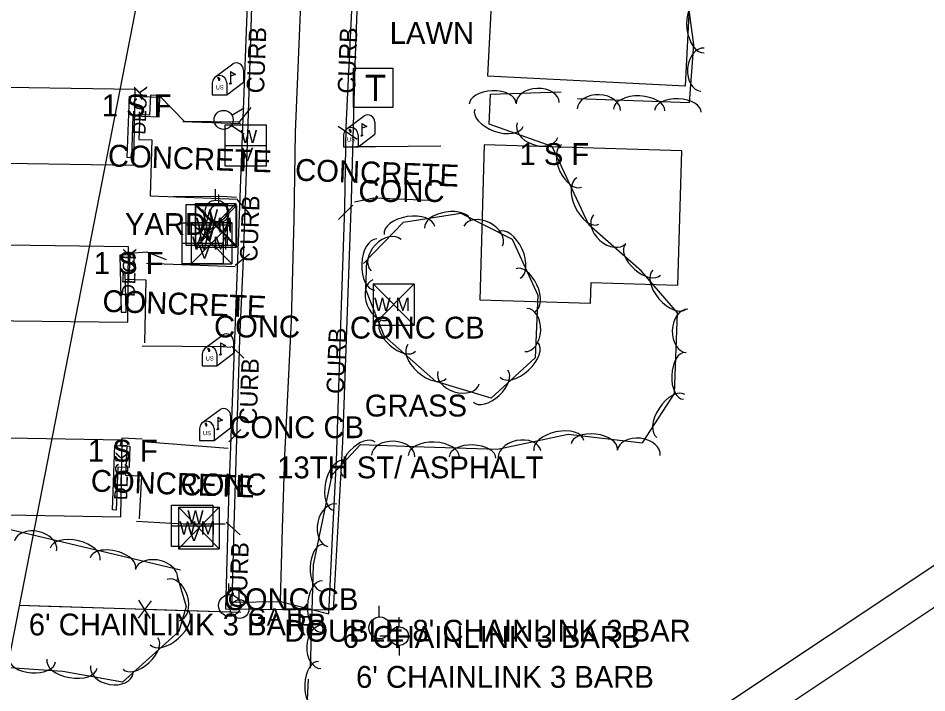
# Model space of a CAD drawing. Extents: x 978516 to 993312, y 1836504 to 1846212.
# Drawn here: x 990814.9 to 991022.9, y 1839386.2 to 1839540.5 of the extents above; entities that cross this region are included whole.
import ezdxf

# ---------------------------------------------------------------- set-up
doc = ezdxf.new("R2010")
doc.units = 0
for name, color, linetype in [('R_Proposed Road', 7, 'Continuous'), ('S_BUILDING', 7, 'Continuous'), ('S_CURB', 7, 'Continuous'), ('S_CURB_ANNOT', 7, 'Continuous'), ('S_DRIVEWAY', 7, 'Continuous'), ('S_EDGE_PAVEMENT', 7, 'Continuous'), ('S_FENCE', 7, 'Continuous'), ('S_GATE_ANNOT', 7, 'Continuous'), ('S_MAILBOX', 7, 'Continuous'), ('S_MISC_STRUCTURES', 7, 'Continuous'), ('S_MISC_STRUCTURES_ANNOT', 7, 'Continuous'), ('S_PARKING', 7, 'Continuous'), ('S_PARKING_ANNOT', 7, 'Continuous'), ('S_PAVEMENT_CROWN', 7, 'Continuous'), ('S_SANITARY_SEWER', 7, 'Continuous'), ('S_SURVEY_TEXT_ANNOT', 7, 'Continuous'), ('S_TELEPHONE_UTILITIES', 7, 'Continuous'), ('S_TREE', 7, 'Continuous'), ('S_UTILITY_POLE', 7, 'Continuous'), ('S_WATER_UTILITIES', 7, 'Continuous')]:
    doc.layers.add(name, color=color, linetype=linetype)

msp = doc.modelspace()

# ---------------------------------------------------------------- linework, layer by layer
at = {"layer": 'R_Proposed Road'}
for p, q in [((991098.09, 1839464.29), (990691.55, 1839193.69)), ((991102.52, 1839457.64), (990695.98, 1839187.03))]:
    msp.add_line(p, q, dxfattribs=at)
at = {"layer": 'S_BUILDING'}
for points in [[(990922.37, 1839527.32), (990967.67, 1839525.01), (990969.27, 1839556.38), (990949.35, 1839557.4), (990949.56, 1839561.41), (990924.18, 1839562.7)], [(990802.38, 1839507.49), (990841.43, 1839506.91), (990841.69, 1839524.2), (990802.64, 1839524.79)], [(990966.84, 1839510.19), (990921.62, 1839511.53), (990920.57, 1839476.07), (990945.91, 1839475.32), (990946.05, 1839480.06), (990965.93, 1839479.47)], [(990800.66, 1839471.48), (990840.01, 1839471), (990840.22, 1839488.25), (990800.87, 1839488.73)], [(990838.75, 1839443.98), (990799.68, 1839444.67), (990799.37, 1839427.14), (990838.44, 1839426.45)]]:
    msp.add_lwpolyline(points, close=True, dxfattribs=at)
at = {"layer": 'S_CURB'}
for points in [[(990865.45, 1839516.59), (990868.28, 1839520.1)], [(990892.49, 1839512.75), (990888.18, 1839515.73)], [(990865.07, 1839498.96), (990867.77, 1839495.81)], [(990891.52, 1839497.75), (990888.28, 1839494.5)], [(990864.6, 1839484.04), (990867.86, 1839486.62)], [(990863.76, 1839465.47), (990866.57, 1839462.72)], [(990863.13, 1839443.59), (990865.91, 1839446.41)], [(990862.53, 1839425.28), (990865.71, 1839422.34)]]:
    msp.add_lwpolyline(points, dxfattribs=at)
at = {"layer": 'S_DRIVEWAY'}
for points in [[(990852.6, 1839516.86), (990865.79, 1839516.44)], [(990892.18, 1839511.16), (990896.72, 1839511.15), (990911.67, 1839511.3)], [(990864.9, 1839499.51), (990861.58, 1839499.71), (990850.38, 1839499.66)], [(990910.73, 1839498.7), (990896.32, 1839499.33), (990891.89, 1839498.4)], [(990864.57, 1839483.66), (990844.32, 1839484.43)], [(990843.33, 1839465.58), (990861.78, 1839465.43), (990863.58, 1839465.25)], [(990844.45, 1839443.66), (990862.97, 1839442.19)], [(990862.34, 1839424.77), (990852.73, 1839424.8), (990842.02, 1839425.4)]]:
    msp.add_lwpolyline(points, dxfattribs=at)
at = {"layer": 'S_EDGE_PAVEMENT'}
for points in [[(990863.9, 1839406.95), (990874.96, 1839407.13), (990886.01, 1839404.3), (990886.9, 1839421.8), (990887.78, 1839439.29), (990888.3, 1839455.94), (990888.83, 1839472.59), (990889.68, 1839497.19), (990890.01, 1839515.59), (990890.78, 1839531.33), (990891.55, 1839547.06), (990891.89, 1839562.91), (990892.23, 1839578.75), (990892.88, 1839594.76), (990893.53, 1839610.76), (990894.7, 1839635.5)], [(990863.9, 1839406.92), (990864.38, 1839424.36), (990864.87, 1839441.8), (990865.28, 1839454.44), (990865.68, 1839467.08), (990866.4, 1839483.74), (990866.95, 1839498.88), (990867.5, 1839514.02), (990868.04, 1839531.02), (990868.58, 1839548.02), (990869.26, 1839563.59), (990869.94, 1839579.17), (990870.53, 1839593.78), (990871.12, 1839608.38), (990871.51, 1839621.63), (990871.89, 1839634.87)], [(990867.78, 1839555.59), (990865.66, 1839499.61), (990863.1, 1839430.35), (990862.41, 1839405.46), (990887.14, 1839405.24), (990889.25, 1839443.64), (990891.24, 1839498.93), (990892.03, 1839529.83), (990893.38, 1839564.96)]]:
    msp.add_lwpolyline(points, dxfattribs=at)
at = {"layer": 'S_FENCE'}
for p, q in [((990845.38, 1839407.29), (990842.39, 1839403.29)), ((990845.25, 1839403.19), (990842.52, 1839407.38))]:
    msp.add_line(p, q, dxfattribs=at)
for points in [[(990821.89, 1839405.99), (990815.14, 1839406.2)], [(990865.88, 1839404.59), (990815.14, 1839406.2)], [(990841.89, 1839405.35), (990821.89, 1839405.99)], [(990865.88, 1839404.59), (990845.88, 1839405.22)]]:
    msp.add_lwpolyline(points, dxfattribs=at)
at = {"layer": 'S_MAILBOX'}
for p, q in [((990859.92, 1839526.99), (990864.05, 1839530.1)), ((990863.53, 1839528.28), (990863.53, 1839525.57)), ((990866.48, 1839528.63), (990866.48, 1839525.91)), ((990859.36, 1839525.72), (990859.36, 1839523)), ((990862.69, 1839523), (990866.48, 1839525.91)), ((990862.69, 1839525.72), (990862.69, 1839523)), ((990859.36, 1839523), (990862.69, 1839523)), ((990889.97, 1839515.1), (990894.11, 1839518.21)), ((990893.59, 1839516.39), (990893.59, 1839513.67)), ((990896.54, 1839516.73), (990896.54, 1839514.02)), ((990889.42, 1839513.82), (990889.42, 1839511.11)), ((990892.74, 1839511.11), (990896.54, 1839514.02)), ((990892.74, 1839513.82), (990892.74, 1839511.11)), ((990889.42, 1839511.11), (990892.74, 1839511.11)), ((990857.63, 1839465.01), (990861.77, 1839468.12)), ((990861.25, 1839466.3), (990861.25, 1839463.59)), ((990864.2, 1839466.65), (990864.2, 1839463.93)), ((990857.08, 1839463.74), (990857.08, 1839461.02)), ((990860.4, 1839461.02), (990864.2, 1839463.93)), ((990860.4, 1839463.74), (990860.4, 1839461.02)), ((990857.08, 1839461.02), (990860.4, 1839461.02)), ((990857, 1839447.94), (990861.13, 1839451.05)), ((990860.61, 1839449.23), (990860.61, 1839446.52)), ((990863.56, 1839449.58), (990863.56, 1839446.86)), ((990856.44, 1839446.67), (990856.44, 1839443.96)), ((990859.77, 1839443.96), (990863.56, 1839446.86)), ((990859.77, 1839446.67), (990859.77, 1839443.96)), ((990856.44, 1839443.96), (990859.77, 1839443.96))]:
    msp.add_line(p, q, dxfattribs=at)
for points in [[(990863.53, 1839528.28), (990864.64, 1839527.62), (990863.53, 1839527.27)], [(990860.55, 1839526.83), (990860.77, 1839526.7), (990860.77, 1839526.31), (990861.08, 1839526.31), (990861.08, 1839526.67), (990860.88, 1839526.92), (990860.55, 1839526.86)], [(990890.6, 1839514.94), (990890.83, 1839514.8), (990890.83, 1839514.41), (990891.13, 1839514.41), (990891.13, 1839514.77), (990890.94, 1839515.02), (990890.6, 1839514.97)], [(990893.59, 1839516.39), (990894.7, 1839515.72), (990893.59, 1839515.38)], [(990858.26, 1839464.85), (990858.48, 1839464.72), (990858.48, 1839464.33), (990858.79, 1839464.33), (990858.79, 1839464.69), (990858.59, 1839464.94), (990858.26, 1839464.88)], [(990861.25, 1839466.3), (990862.35, 1839465.64), (990861.25, 1839465.29)], [(990860.61, 1839449.23), (990861.72, 1839448.57), (990860.61, 1839448.22)], [(990857.63, 1839447.79), (990857.85, 1839447.65), (990857.85, 1839447.26), (990858.15, 1839447.26), (990858.15, 1839447.62), (990857.96, 1839447.87), (990857.63, 1839447.81)]]:
    msp.add_lwpolyline(points, dxfattribs=at)
for centre, end in [((990864.82, 1839528.63), 117.5718), ((990861.03, 1839525.72), 180), ((990894.88, 1839516.73), 117.5718), ((990891.08, 1839513.82), 180), ((990862.53, 1839466.65), 117.5718), ((990858.74, 1839463.74), 180), ((990861.9, 1839449.58), 117.5718), ((990858.1, 1839446.67), 180)]:
    msp.add_arc(centre, 1.66, 0, end, dxfattribs=at)
for centre in [(990863.53, 1839525.57), (990893.59, 1839513.67), (990861.25, 1839463.59), (990860.61, 1839446.52)]:
    msp.add_ellipse(centre, major_axis=(0.145, 0.132), ratio=0.564646, dxfattribs=at)
at = {"layer": 'S_MISC_STRUCTURES'}
for points in [[(990840.3, 1839522.62), (990839.78, 1839508.7), (990840.93, 1839508.66), (990841.29, 1839518.16), (990847.22, 1839517.94), (990847.38, 1839522.35)], [(990841.46, 1839486.38), (990838.2, 1839486.3), (990838.51, 1839473.24), (990839.68, 1839473.27), (990839.45, 1839482.46), (990841.55, 1839482.51)], [(990837.73, 1839437.85), (990837.36, 1839428.02), (990836.49, 1839428.06), (990837.04, 1839442.75), (990840.49, 1839442.62), (990840.31, 1839437.75)]]:
    msp.add_lwpolyline(points, close=True, dxfattribs=at)
at = {"layer": 'S_PARKING'}
for points in [[(990865.72, 1839516.69), (990852.97, 1839516.85), (990847.21, 1839522.8), (990845.19, 1839522.88), (990845.02, 1839518.36), (990842.76, 1839518.44), (990842.55, 1839512.78), (990845.51, 1839512.67), (990845.11, 1839499.9), (990865.21, 1839499.14)], [(990848.9, 1839485.24), (990844.4, 1839486.98), (990840.49, 1839486.7), (990840.32, 1839482.17), (990839.37, 1839482.09), (990839.33, 1839480.83), (990844.14, 1839480.65), (990843.81, 1839466.27)], [(990843.29, 1839444.26), (990838.65, 1839444.44), (990838.28, 1839442.86), (990839.77, 1839442.8), (990839.52, 1839436.01), (990843.19, 1839435.87), (990842.62, 1839425.99)]]:
    msp.add_lwpolyline(points, dxfattribs=at)
at = {"layer": 'S_PAVEMENT_CROWN'}
msp.add_lwpolyline([(990874.97, 1839407.2), (990875.46, 1839423.82), (990875.96, 1839440.44), (990876.73, 1839455.91), (990877.5, 1839471.38), (990878.09, 1839494.5), (990878.43, 1839514.38), (990879.1, 1839530.92), (990879.76, 1839547.46), (990879.92, 1839563.47), (990880.09, 1839579.47), (990880.78, 1839594.21), (990881.48, 1839608.95), (990882.22, 1839622.4), (990882.97, 1839635.84)], dxfattribs=at)
at = {"layer": 'S_SANITARY_SEWER'}
msp.add_line((990800.36, 1839330.36), (990904.77, 1839863.76), dxfattribs=at)
at = {"layer": 'S_TELEPHONE_UTILITIES'}
msp.add_lwpolyline([(990891.7, 1839520.07), (990891.7, 1839529.07), (990900.7, 1839529.07), (990900.7, 1839520.07)], close=True, dxfattribs=at)
at = {"layer": 'S_TREE'}
for points in [[(990942.95, 1839522.16), (990968.58, 1839521.2), (990969.59, 1839534.43), (990967.21, 1839552.12), (990968.09, 1839575.55), (990973.94, 1839592.62), (990979.61, 1839611.38), (990980.82, 1839626.53)], [(990881.83, 1839391.84), (990882.54, 1839415.52), (990886.77, 1839436.1), (990893.28, 1839443.05), (990905.5, 1839442.57), (990924.66, 1839441.96), (990940.78, 1839445.35), (990957.8, 1839443.37), (990965.12, 1839454.66), (990965.81, 1839473.12), (990957.63, 1839482.67), (990945.53, 1839493.27), (990937.12, 1839511.15), (990922.7, 1839516.3), (990923.06, 1839523.1), (990939.18, 1839523.63)], [(990785.25, 1839509.75), (990784.77, 1839469.27), (990784.49, 1839428.87), (990789.88, 1839425.58), (990810.21, 1839424.29), (990852.05, 1839414.34)], [(990893.98, 1839484.38), (990903.11, 1839493.86), (990916.21, 1839495.94), (990928.03, 1839489.95), (990933.89, 1839477.19), (990933.24, 1839462.87), (990923.2, 1839453.59), (990910.52, 1839457.39), (990898.69, 1839467.86), (990894.47, 1839478.46), (990894.7, 1839485.14)], [(990851.3, 1839412.88), (990853.38, 1839405.95), (990851.71, 1839400.25), (990838.79, 1839388.66), (990825.18, 1839391.1), (990804, 1839392.54), (990779.37, 1839392.67), (990769.54, 1839376.26)], [(990880.77, 1839376.78), (990881.35, 1839389.35)]]:
    msp.add_lwpolyline(points, dxfattribs=at)
for centre, major_axis, ratio, start_param, end_param in [((990971.19, 1839538.41), (0.78, -5.82), 0.550075, 3.141593, 6.283185), ((990971.54, 1839528.73), (-0.38, -4.94), 0.68531, 3.141593, 6.283185), ((990923.53, 1839520.99), (-5.34, -0.18), 0.540699, 3.141593, 6.283185), ((990933.83, 1839521.07), (-4.95, -0.16), 0.685311, 3.141593, 6.283185), ((990947.81, 1839519.6), (-4.95, 0.19), 0.685092, 3.141593, 6.283185), ((990957.07, 1839519.51), (-5.86, 0.22), 0.549904, 3.141593, 6.283185), ((990965.93, 1839519.18), (-5.34, 0.2), 0.540527, 3.141593, 6.283185), ((990924.97, 1839517.74), (5.53, -1.97), 0.55008, 3.141593, 6.283185), ((990933.78, 1839514.87), (4.67, -1.67), 0.685311, 3.141593, 6.283185), ((990941.55, 1839506.71), (2.28, -4.84), 0.540699, 3.141593, 6.283185), ((990945.33, 1839498.68), (2.5, -5.31), 0.55008, 3.141593, 6.283185), ((990913.24, 1839493.32), (-5.28, -0.84), 0.540699, 3.141593, 6.283185), ((990904.49, 1839491.93), (-5.8, -0.92), 0.55008, 3.141593, 6.283185), ((990921.35, 1839490.67), (-4.42, 2.24), 0.685311, 3.141593, 6.283185), ((990950.31, 1839492.25), (3.73, -3.27), 0.685311, 3.141593, 6.283185), ((990927.34, 1839486.37), (-2.45, 5.33), 0.55008, 3.141593, 6.283185), ((990896.79, 1839484.15), (-0.21, -5.86), 0.55008, 3.141593, 6.283185), ((990899.14, 1839486.3), (-3.44, -3.57), 0.685311, 3.141593, 6.283185), ((990957.89, 1839485.26), (4.02, -3.52), 0.540699, 3.141593, 6.283185), ((990931.04, 1839478.31), (-2.23, 4.86), 0.540699, 3.141593, 6.283185), ((990964.03, 1839478.46), (3.82, -4.46), 0.55008, 3.141593, 6.283185), ((990897.97, 1839476.1), (1.83, -4.6), 0.685311, 3.141593, 6.283185), ((990931.14, 1839469.2), (0.22, 4.95), 0.685311, 3.141593, 6.283185), ((990968.04, 1839468.99), (-0.19, -4.95), 0.685311, 3.141593, 6.283185), ((990901.88, 1839467.87), (4, -3.54), 0.540699, 3.141593, 6.283185), ((990908.52, 1839462), (4.4, -3.89), 0.55008, 3.141593, 6.283185), ((990929.57, 1839462.37), (4.31, 3.98), 0.55008, 3.141593, 6.283185), ((990967.39, 1839458.7), (-0.2, -5.34), 0.540699, 3.141593, 6.283185), ((990915.72, 1839458.32), (4.75, -1.42), 0.685311, 3.141593, 6.283185), ((990923.06, 1839456.35), (3.93, 3.63), 0.540699, 3.141593, 6.283185), ((990964.32, 1839449.53), (-3.19, -4.93), 0.55008, 3.141593, 6.283185), ((990938.68, 1839442.74), (-5.74, -1.2), 0.55008, 3.141593, 6.283185), ((990892.98, 1839439.62), (-3.66, -3.9), 0.540699, 3.141593, 6.283185), ((990929.68, 1839440.58), (-4.85, -1.02), 0.685311, 3.141593, 6.283185), ((990946.78, 1839442.51), (-5.31, 0.62), 0.540699, 3.141593, 6.283185), ((990956.98, 1839441.07), (-4.92, 0.57), 0.685311, 3.141593, 6.283185), ((990900.78, 1839440.37), (-4.95, 0.19), 0.685311, 3.141593, 6.283185), ((990910.05, 1839440.31), (-5.87, 0.19), 0.55008, 3.141593, 6.283185), ((990918.92, 1839440.03), (-5.34, 0.17), 0.540699, 3.141593, 6.283185), ((990888.44, 1839433.66), (-1.18, -5.75), 0.55008, 3.141593, 6.283185), ((990886.83, 1839424.54), (-1, -4.85), 0.685311, 3.141593, 6.283185), ((990818.92, 1839419.82), (-4.82, 1.13), 0.672088, 3.13699, 6.278583), ((990827.98, 1839417.93), (-5.71, 1.35), 0.53947, 3.138736, 6.280328), ((990884.64, 1839414.85), (-0.16, -5.34), 0.540699, 3.141593, 6.283185), ((990836.61, 1839415.88), (-5.2, 1.23), 0.53027, 3.138823, 6.280416), ((990846.57, 1839413.25), (-4.82, 1.13), 0.672088, 3.13699, 6.278583), ((990850.45, 1839407.44), (-1.43, 4.74), 0.685311, 3.141593, 6.283185), ((990884.37, 1839405.98), (-0.18, -5.87), 0.55008, 3.141593, 6.283185), ((990849.51, 1839401.13), (4.37, 3.92), 0.55008, 3.141593, 6.283185), ((990884.36, 1839396.72), (-0.15, -4.95), 0.685311, 3.141593, 6.283185), ((990842.92, 1839395.21), (3.98, 3.57), 0.540699, 3.141593, 6.283185), ((990818.18, 1839393.7), (5.33, -0.36), 0.540699, 3.141593, 6.283185), ((990827.24, 1839392.88), (5.78, -1.03), 0.55008, 3.141593, 6.283185), ((990836.4, 1839391.51), (4.88, -0.87), 0.685311, 3.141593, 6.283185), ((990883.41, 1839388.08), (-0.25, -5.34), 0.540699, 3.141593, 6.283185)]:
    msp.add_ellipse(centre, major_axis=major_axis, ratio=ratio, start_param=start_param, end_param=end_param, dxfattribs=at)
at = {"layer": 'S_UTILITY_POLE'}
for p, q in [((990860.08, 1839498.92), (990860.08, 1839501.4)), ((990860.88, 1839498.08), (990860.88, 1839500.19)), ((990863.17, 1839408.71), (990863.17, 1839411.19)), ((990865.5, 1839407.51), (990865.5, 1839409.62)), ((990897.58, 1839403.61), (990897.58, 1839406.09)), ((990902.11, 1839401.3), (990902.11, 1839403.55)), ((990900.02, 1839399.17), (990897.7, 1839399.17)), ((990902.19, 1839394.75), (990902.19, 1839397.08))]:
    msp.add_line(p, q, dxfattribs=at)
for centre, radius in [((990860.23, 1839496.4), 2.5), ((990861.01, 1839495.94), 2.13), ((990863.31, 1839406.19), 2.5), ((990865.62, 1839405.37), 2.13), ((990897.72, 1839401.09), 2.5), ((990902.12, 1839399.19), 2.13)]:
    msp.add_circle(centre, radius, dxfattribs=at)
at = {"layer": 'S_WATER_UTILITIES'}
for p, q in [((990863.86, 1839518.31), (990866.69, 1839520.04)), ((990862.3, 1839516.1), (990871.71, 1839516.1)), ((990862.3, 1839506.68), (990862.3, 1839516.1)), ((990863.74, 1839516), (990866.65, 1839514.07)), ((990871.71, 1839516.1), (990871.71, 1839506.68)), ((990862.3, 1839511.41), (990871.71, 1839511.41)), ((990871.71, 1839506.68), (990862.3, 1839506.68)), ((990853.37, 1839497.93), (990862.79, 1839497.93)), ((990853.37, 1839488.51), (990853.37, 1839497.93)), ((990855.41, 1839498.1), (990864.75, 1839498.1)), ((990855.41, 1839498.1), (990855.41, 1839488.61)), ((990855.41, 1839498.1), (990864.75, 1839488.61)), ((990864.75, 1839498.1), (990855.41, 1839488.61)), ((990855.55, 1839497.67), (990864.89, 1839497.67)), ((990855.55, 1839497.67), (990855.55, 1839488.17)), ((990855.55, 1839497.67), (990864.89, 1839488.17)), ((990864.89, 1839497.67), (990855.55, 1839488.17)), ((990862.79, 1839497.93), (990862.79, 1839488.51)), ((990864.75, 1839498.1), (990864.75, 1839488.61)), ((990864.89, 1839497.67), (990864.89, 1839488.17)), ((990852.46, 1839493.74), (990861.88, 1839493.74)), ((990852.46, 1839484.32), (990852.46, 1839493.74)), ((990853.37, 1839493.24), (990862.79, 1839493.24)), ((990854.49, 1839493.82), (990863.83, 1839493.82)), ((990854.49, 1839493.82), (990854.49, 1839484.32)), ((990854.49, 1839493.82), (990863.83, 1839484.32)), ((990863.83, 1839493.82), (990854.49, 1839484.32)), ((990861.88, 1839493.74), (990861.88, 1839484.32)), ((990863.83, 1839493.82), (990863.83, 1839484.32)), ((990852.46, 1839489.05), (990861.88, 1839489.05)), ((990862.79, 1839488.51), (990853.37, 1839488.51)), ((990855.41, 1839488.61), (990864.75, 1839488.61)), ((990855.55, 1839488.17), (990864.89, 1839488.17)), ((990861.88, 1839484.32), (990852.46, 1839484.32)), ((990854.49, 1839484.32), (990863.83, 1839484.32)), ((990896.2, 1839479.79), (990905.53, 1839479.79)), ((990896.2, 1839479.79), (990896.2, 1839470.3)), ((990896.2, 1839479.79), (990905.53, 1839470.3)), ((990905.53, 1839479.79), (990896.2, 1839470.3)), ((990905.53, 1839479.79), (990905.53, 1839470.3)), ((990896.2, 1839470.3), (990905.53, 1839470.3)), ((990850.06, 1839429.13), (990859.47, 1839429.13)), ((990850.06, 1839419.71), (990850.06, 1839429.13)), ((990851.61, 1839428.67), (990860.95, 1839428.67)), ((990851.61, 1839428.67), (990851.61, 1839419.17)), ((990851.61, 1839428.67), (990860.95, 1839419.17)), ((990860.95, 1839428.67), (990851.61, 1839419.17)), ((990859.47, 1839429.13), (990859.47, 1839419.71)), ((990860.95, 1839428.67), (990860.95, 1839419.17)), ((990850.06, 1839424.44), (990859.47, 1839424.44)), ((990859.47, 1839419.71), (990850.06, 1839419.71)), ((990851.61, 1839419.17), (990860.95, 1839419.17))]:
    msp.add_line(p, q, dxfattribs=at)
msp.add_circle((990861.96, 1839517.25), 2.18, dxfattribs=at)

# ---------------------------------------------------------------- texts
at = {"layer": 'S_CURB_ANNOT'}
for p in [(990871.19, 1839523.26), (990892.03, 1839523.2), (990869.64, 1839484.75), (990889.47, 1839454.52), (990869.5, 1839447.54), (990867.16, 1839405.48)]:
    msp.add_text('CURB', height=4, rotation=87.8514, dxfattribs=at).set_placement(p)
at = {"layer": 'S_GATE_ANNOT'}
for s, height, p in [('GATE', 4, (990867.64, 1839401.55)), ("DOUBLE 8' CHAINLINK 3 BAR", 5, (990875.81, 1839397.92))]:
    msp.add_text(s, height=height, dxfattribs=at).set_placement(p)
at = {"layer": 'S_MAILBOX'}
for p in [(990860.13, 1839524.2), (990890.18, 1839512.3), (990857.84, 1839462.22), (990857.21, 1839445.15)]:
    msp.add_text('US', height=0.96, dxfattribs=at).set_placement(p)
at = {"layer": 'S_MISC_STRUCTURES_ANNOT'}
for p in [(990844.05, 1839513.85), (990841.6, 1839476.74), (990839.86, 1839430.26)]:
    msp.add_text('DECK', height=3, rotation=87.8514, dxfattribs=at).set_placement(p)
at = {"layer": 'S_PARKING_ANNOT'}
for p in [(990835.4, 1839506.64), (990878.24, 1839503.38), (990834.15, 1839473.38), (990831.48, 1839432.28)]:
    msp.add_text('CONCRETE', height=5, rotation=357.8514, dxfattribs=at).set_placement(p)
at = {"layer": 'S_SURVEY_TEXT_ANNOT'}
for s, p in [('LAWN', (990899.97, 1839534.63)), ('1 S F', (990834.05, 1839518.06)), ('1 S F', (990929.66, 1839506.94)), ('CONC', (990892.82, 1839498.47)), ('YARD', (990839.38, 1839490.92)), ('1 S F', (990832.24, 1839482.03)), ('CONC', (990859.76, 1839467.49)), ('CONC CB', (990890.86, 1839467.24)), ('GRASS', (990894.26, 1839449.41)), ('CONC CB', (990863.26, 1839444.46)), ('1 S F', (990830.9, 1839439.1)), ('13TH ST/ ASPHALT', (990874.23, 1839435.28)), ('CONC', (990852.11, 1839431.38)), ('CONC CB', (990861.97, 1839405.13)), ("6' CHAINLINK 3 BARB", (990817.36, 1839399.35)), ("6' CHAINLINK 3 BARB", (990889.19, 1839396.51)), ("6' CHAINLINK 3 BARB", (990892.26, 1839387.37))]:
    msp.add_text(s, height=5, dxfattribs=at).set_placement(p)
at = {"layer": 'S_TELEPHONE_UTILITIES'}
msp.add_text('T', height=6, dxfattribs=at).set_placement((990894.27, 1839521.57))
at = {"layer": 'S_WATER_UTILITIES'}
for s, p in [('W', (990865.85, 1839511.94)), ('V', (990866.08, 1839507.88)), ('W', (990856.92, 1839493.77)), ('W M', (990855.62, 1839491.87)), ('W M', (990855.75, 1839491.43)), ('W', (990856.01, 1839489.58)), ('V', (990857.16, 1839489.71)), ('W M', (990854.7, 1839487.58)), ('V', (990856.25, 1839485.52)), ('W M', (990896.4, 1839473.56)), ('W', (990853.61, 1839424.97)), ('W M', (990851.81, 1839422.43)), ('V', (990853.84, 1839420.91))]:
    msp.add_text(s, height=3, dxfattribs=at).set_placement(p)

doc.saveas('drawing.dxf')
